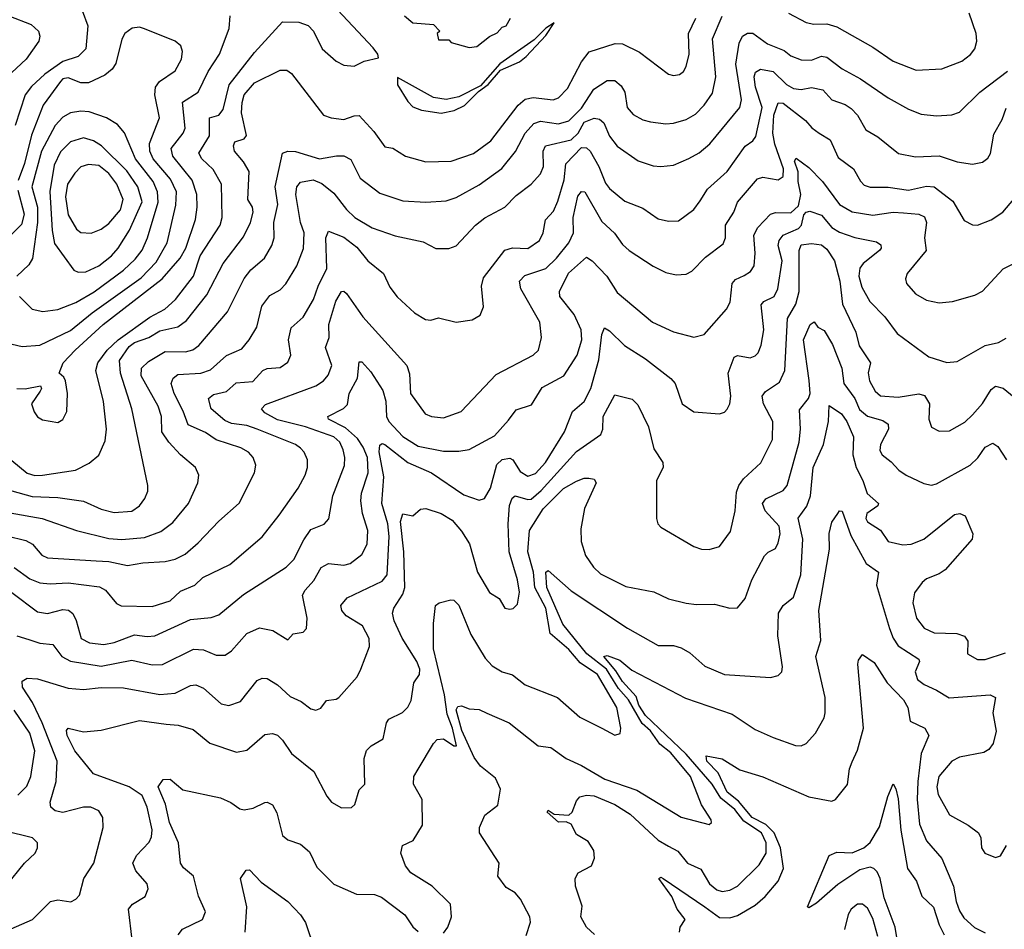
# Model space of a CAD drawing. Extents: x 1308313 to 1441400, y 959662 to 1036319.
# Tile 605 of 656: x 1380796 to 1384650, y 997356 to 1000919. Entities that reach past the tile are written whole.
import ezdxf

# ---------------------------------------------------------------- set-up
doc = ezdxf.new("R2010")
doc.units = 0

msp = doc.modelspace()

# ---------------------------------------------------------------- linework, layer by layer
at = {"layer": '0CON10XD'}
for points in [[(1380855, 999133.4), (1380885, 999134.8), (1381014.8, 999155.2), (1381068.2, 999181.8), (1381105.8, 999214.2), (1381130.4, 999269.6), (1381135.9, 999315), (1381124.3, 999424.3), (1381094.2, 999545), (1381101.6, 999575), (1381138.1, 999625), (1381181.4, 999665), (1381305, 999753.7), (1381364.1, 999785), (1381406.2, 999823.8), (1381475.8, 999915), (1381502.4, 999995), (1381580, 1000115), (1381588.1, 1000145), (1381585.8, 1000275), (1381553.1, 1000333.1), (1381508.2, 1000375), (1381497, 1000397), (1381538.3, 1000465), (1381538.2, 1000535), (1381575, 1000546), (1381592.6, 1000567.4), (1381615.4, 1000664.6), (1381715, 1000790.5), (1381825, 1000910.5), (1381889.1, 1000909.1), (1381925, 1000896.9), (1381946.5, 1000875), (1381980, 1000805), (1382035, 1000757.1), (1382065, 1000741.4), (1382105, 1000737.5), (1382143.6, 1000756.4), (1382200.5, 1000769.5), (1382198.2, 1000785), (1382179.8, 1000809.8), (1381941.2, 1001065)], [(1380753.5, 1000935), (1380840.6, 1000900.6), (1380869.5, 1000875), (1380874.5, 1000855), (1380870.5, 1000835), (1380820.8, 1000765), (1380745.2, 1000694.8)], [(1380758.1, 998988.1), (1380884, 998965), (1381018.7, 998918.7), (1381145, 998886.7), (1381196, 998884), (1381285, 998891.4), (1381347.8, 998915), (1381395, 998950), (1381457.1, 999025), (1381493.5, 999105), (1381496.9, 999135), (1381484.4, 999165), (1381424.8, 999214.8), (1381379.2, 999265), (1381352.6, 999305), (1381350.8, 999365), (1381338.1, 999405), (1381270.9, 999525), (1381273.1, 999555), (1381299.5, 999580.5), (1381365, 999619.8), (1381445, 999618.1), (1381473.3, 999626.7), (1381497.4, 999642.6), (1381609.2, 999775), (1381674, 999906), (1381701, 999939), (1381754.6, 999985), (1381783.2, 1000035), (1381792.5, 1000065), (1381790, 1000125), (1381806.2, 1000195), (1381796.4, 1000265), (1381824, 1000396), (1381845, 1000404.7), (1381875, 1000403.3), (1381970, 1000375), (1382036, 1000386), (1382065, 1000386.8), (1382091.7, 1000371.7), (1382129.1, 1000299.1), (1382205, 1000240.4), (1382295, 1000209.5), (1382385, 1000204.7), (1382465, 1000210), (1382505, 1000222.3), (1382595, 1000273.2), (1382683.5, 1000336.5), (1382737.1, 1000402.9), (1382774.9, 1000475.1), (1382807.8, 1000512.2), (1382835, 1000522.2), (1382905, 1000511), (1382945, 1000523.5), (1382995, 1000573.1), (1383042.7, 1000647.3), (1383095, 1000681.3), (1383125, 1000681.2), (1383149.9, 1000659.9), (1383164.5, 1000635), (1383173.3, 1000575), (1383197.5, 1000547.5), (1383235, 1000527.7), (1383265, 1000519.6), (1383325, 1000511.5), (1383355, 1000513.8), (1383405, 1000528.5), (1383440.6, 1000549.4), (1383475, 1000584.4), (1383508.1, 1000631.9), (1383521.4, 1000695), (1383507.6, 1000845), (1383545, 1000933.5)], [(1381040.8, 1000955), (1381062.9, 1000895), (1381054.6, 1000805), (1381025, 1000775.3), (1380964.5, 1000755.5), (1380893.7, 1000706.3), (1380842, 1000658), (1380817.1, 1000625), (1380777.5, 1000505)], [(1380945, 999341.2), (1380965, 999353.3), (1380980, 999385), (1380982.7, 999455), (1380975.4, 999505.4), (1380969.1, 999519.1), (1380950, 999535), (1380966.5, 999575), (1381012.5, 999625), (1381122.1, 999725), (1381353.5, 999905), (1381423.7, 999985), (1381446, 1000025), (1381483.5, 1000136.5), (1381490.7, 1000185), (1381489.6, 1000235), (1381471.4, 1000291.4), (1381394.8, 1000385), (1381389, 1000415), (1381435.3, 1000475), (1381443.8, 1000495), (1381433.6, 1000596.4), (1381494.8, 1000635.2), (1381533.3, 1000716.7), (1381578.2, 1000785), (1381616.4, 1000885), (1381620, 1000935)], [(1382302.5, 1000935), (1382335, 1000907.5), (1382415, 1000900), (1382440, 1000875), (1382430, 1000865), (1382435, 1000840), (1382475, 1000840), (1382485, 1000830), (1382555, 1000810)], [(1383805, 1000944.5), (1383875, 1000908.2), (1383905, 1000902.1), (1383955, 1000903.4), (1383995, 1000892), (1384135, 1000812.1), (1384215, 1000756.4), (1384305, 1000722.3), (1384405, 1000727.3), (1384483.3, 1000756.7), (1384517.3, 1000782.7), (1384534.4, 1000805), (1384542.2, 1000835), (1384540, 1000865), (1384512.1, 1000945)], [(1381165, 998989.6), (1381235, 998994.6), (1381264.4, 999015), (1381285.9, 999044.1), (1381296.9, 999073.1), (1381297.5, 999095), (1381234.2, 999395), (1381189.8, 999535), (1381187, 999585), (1381225, 999638.8), (1381244.7, 999655), (1381301.2, 999675), (1381345, 999701.3), (1381415, 999716.9), (1381448.2, 999741.8), (1381528.6, 999841.4), (1381591.7, 999965), (1381671.6, 1000068.4), (1381699.3, 1000125), (1381709.7, 1000165), (1381706.7, 1000185), (1381689.2, 1000215), (1381694.7, 1000325), (1381672.1, 1000362.1), (1381636.8, 1000405), (1381633.1, 1000425), (1381638.5, 1000441.5), (1381675, 1000452.3), (1381684.2, 1000465.8), (1381664.4, 1000555), (1381666.2, 1000595), (1381675, 1000624.5), (1381715, 1000672.7), (1381815, 1000721.8), (1381841.2, 1000721.2), (1381859.2, 1000709.3), (1381985.4, 1000545.4), (1382014.7, 1000534.7), (1382065, 1000528.7), (1382105, 1000543.3), (1382125, 1000544.2), (1382181.8, 1000481.8), (1382225, 1000421.1), (1382256, 1000416), (1382305.7, 1000384.3), (1382385, 1000362.9), (1382485.3, 1000364.7), (1382572.7, 1000395), (1382640.4, 1000445), (1382747.1, 1000585), (1382775, 1000608.5), (1382805.3, 1000614.7), (1382884.1, 1000605.9), (1382905, 1000613.1), (1382939.7, 1000650.3), (1382995.2, 1000754.8), (1383025, 1000793.3), (1383126.3, 1000826.3), (1383155.2, 1000825.2), (1383222.1, 1000792.1), (1383335, 1000706.5), (1383355, 1000700.6), (1383378.8, 1000705), (1383393.7, 1000716.3), (1383405, 1000736.7), (1383416.5, 1000785), (1383413.8, 1000865), (1383442.5, 1000925)], [(1382445, 1000552.8), (1382496, 1000564), (1382537.3, 1000582.7), (1382592, 1000638), (1382630, 1000665), (1382678.3, 1000721.7), (1382752.5, 1000755), (1382778.8, 1000775), (1382855, 1000857.5), (1382887.5, 1000907.5), (1382855, 1000886.7), (1382809.3, 1000840.7), (1382675, 1000746.7), (1382600, 1000660), (1382515, 1000616.9), (1382465, 1000607.3), (1382415, 1000614), (1382275, 1000693.3), (1382275, 1000664), (1382315, 1000599.2), (1382335, 1000578.1), (1382368.8, 1000565), (1382445, 1000552.8)], [(1382555, 1000810), (1382585, 1000813.8), (1382635, 1000853.3), (1382665, 1000867.5), (1382685, 1000890), (1382700, 1000895), (1382717.5, 1000925)], [(1380745, 998898), (1380819.6, 998879.6), (1380845.4, 998865), (1380882, 998822), (1380905, 998811.4), (1381095, 998799.8), (1381145, 998797.4), (1381217.9, 998782.1), (1381277.9, 998792.1), (1381365, 998796.7), (1381404, 998806), (1381443.7, 998826.3), (1381495, 998870), (1381575.3, 998954.7), (1381655, 999025.7), (1381714.5, 999145), (1381720, 999175), (1381710, 999205), (1381691.1, 999225), (1381662, 999242), (1381565, 999274.1), (1381522.9, 999302.9), (1381455, 999332), (1381435.7, 999385.7), (1381400.2, 999455), (1381388.7, 999495), (1381396.4, 999515), (1381415, 999529.4), (1381505, 999535.2), (1381542.5, 999547.5), (1381605, 999604.7), (1381665, 999630.8), (1381694.6, 999665), (1381724.7, 999715), (1381743.3, 999796.8), (1381775, 999839.5), (1381815, 999861.2), (1381837.7, 999885), (1381880.8, 999955), (1381907, 1000023), (1381910, 1000085), (1381895.5, 1000125.5), (1381876.1, 1000235), (1381881.1, 1000265), (1381895, 1000282.7), (1381945, 1000291.8), (1381978.4, 1000278.4), (1382025, 1000239.6), (1382075, 1000176.1), (1382107.9, 1000145), (1382175, 1000104.7), (1382265, 1000073.2), (1382375, 1000048.9), (1382425, 1000023.3), (1382475, 1000023.1), (1382505, 1000033.1), (1382580, 1000115), (1382616.6, 1000143.4), (1382695, 1000185.5), (1382739.5, 1000230.5), (1382798.2, 1000275), (1382834.8, 1000315.2), (1382845.7, 1000344.3), (1382845.3, 1000405), (1382854.5, 1000425), (1382955, 1000448.9), (1382982.4, 1000475), (1383005, 1000517.8), (1383045, 1000533.8), (1383065, 1000529.4), (1383082.2, 1000515), (1383105, 1000463.3), (1383135, 1000424.5), (1383216.7, 1000366.7), (1383275, 1000346.7), (1383305, 1000344.4), (1383355, 1000350), (1383415, 1000375.5), (1383455, 1000398.2), (1383497.3, 1000432.7), (1383615.3, 1000575), (1383621, 1000605), (1383599.3, 1000745), (1383612.3, 1000827.7), (1383624.8, 1000855.2), (1383645, 1000866.6), (1383665, 1000866.7), (1383722.5, 1000825), (1383788.8, 1000798.8), (1383815, 1000778), (1383855, 1000762), (1383895, 1000760.9), (1383935, 1000776.5), (1383955, 1000772), (1384015, 1000726.7), (1384087.7, 1000687.7), (1384195, 1000612.9), (1384275, 1000569.1), (1384325, 1000549.1), (1384385, 1000542.7), (1384445, 1000546.7), (1384475, 1000556.9), (1384553.9, 1000636.1), (1384661.9, 1000718.1)], [(1380805, 999639.2), (1380875, 999644.6), (1380995, 999702.6), (1381079.1, 999770.9), (1381271.5, 999908.5), (1381330.3, 999969.7), (1381372.8, 1000045), (1381406.5, 1000193.5), (1381409.4, 1000245), (1381386, 1000295), (1381318.1, 1000375), (1381305.6, 1000405), (1381303.5, 1000435), (1381343.3, 1000535), (1381324.7, 1000625), (1381327.7, 1000655), (1381342.7, 1000677.3), (1381405, 1000719.4), (1381429.2, 1000765), (1381433.6, 1000795), (1381426.6, 1000816.6), (1381404.7, 1000834.7), (1381285, 1000883.5), (1381265, 1000890), (1381236.7, 1000886.7), (1381206.9, 1000865), (1381195, 1000843.3), (1381172.4, 1000747.6), (1381157.5, 1000725), (1381128.5, 1000701.5), (1381065, 1000672.7), (1381035, 1000672.6), (1380985, 1000691.7), (1380965, 1000687.4), (1380955, 1000677.2), (1380887.7, 1000585), (1380842.4, 1000467.6), (1380814.2, 1000355.8), (1380790.4, 1000289.6)], [(1380773.6, 998773.6), (1380835, 998728.9), (1380875, 998713.7), (1380915, 998709.5), (1380985, 998713.8), (1381108, 998698), (1381131.1, 998685), (1381175, 998632.5), (1381193.4, 998623.4), (1381315, 998620.3), (1381385, 998643.4), (1381425, 998681.1), (1381482, 998705), (1381512.5, 998735), (1381617.8, 998785), (1381745, 998893.5), (1381811.9, 998978.1), (1381885.3, 999084.7), (1381912.7, 999135), (1381922.7, 999165), (1381922.5, 999195), (1381910, 999225), (1381895, 999241.5), (1381875, 999255.3), (1381725.1, 999315.1), (1381685, 999330.2), (1381625, 999338.3), (1381599, 999349), (1381545.4, 999395), (1381534.5, 999435), (1381555, 999451.8), (1381605, 999462.8), (1381643.5, 999496.5), (1381708.1, 999501.9), (1381747.1, 999545), (1381765, 999552.5), (1381815, 999557.7), (1381845, 999578.1), (1381857.5, 999605), (1381847.6, 999665), (1381858, 999712), (1381906, 999754), (1381946.4, 999823.6), (1381963.7, 999875), (1381998.4, 999945), (1381994.5, 1000065), (1382005, 1000091.4), (1382065, 1000067.7), (1382115, 1000028.7), (1382159.1, 999975), (1382220, 999925), (1382245, 999872), (1382274, 999834), (1382340.8, 999770.8), (1382384, 999745), (1382405, 999742.2), (1382435, 999751.4), (1382505, 999734.4), (1382566.8, 999743.2), (1382598.3, 999761.7), (1382610.8, 999795), (1382602.9, 999875), (1382611.5, 999908.5), (1382695, 1000016.7), (1382725, 1000026.2), (1382785, 1000023.8), (1382830.4, 1000055), (1382845.3, 1000085), (1382854, 1000136), (1382885, 1000170), (1382901.7, 1000208.3), (1382927.5, 1000292.5), (1382933.3, 1000355), (1382995, 1000418.9), (1383015, 1000417.1), (1383028.4, 1000405), (1383063.4, 1000345), (1383089.3, 1000279.3), (1383105, 1000258.2), (1383165, 1000208.9), (1383235, 1000181.1), (1383295, 1000140), (1383335, 1000130.5), (1383375, 1000131.4), (1383435, 1000175.8), (1383459.9, 1000210.1), (1383488.5, 1000255), (1383565.2, 1000324.8), (1383635, 1000424.5), (1383665, 1000445.5), (1383677.5, 1000462.5), (1383702, 1000575), (1383675.8, 1000655), (1383670.7, 1000695), (1383676, 1000714), (1383695, 1000726.1), (1383745, 1000716.9), (1383797.3, 1000665), (1383825, 1000649.3), (1383855, 1000646.4), (1383895, 1000654.1), (1383940, 1000645), (1383975, 1000605.4), (1384026.7, 1000586.7), (1384051, 1000571), (1384075.8, 1000545.8), (1384107.7, 1000487.7), (1384155, 1000460), (1384236.2, 1000395), (1384301.9, 1000381.9), (1384395, 1000386.6), (1384465, 1000362.3), (1384525, 1000353.6), (1384565, 1000361.9), (1384585, 1000377.1), (1384595.3, 1000394.7), (1384608.7, 1000471.3), (1384641.9, 1000528.1), (1384657.5, 1000572.5)], [(1380765, 998675.3), (1380865, 998600), (1380905, 998594.1), (1380965, 998609.4), (1380987, 998607), (1381003.4, 998593.4), (1381016.3, 998566.3), (1381036.4, 998495), (1381068.5, 998478.5), (1381125, 998471.6), (1381165, 998479.3), (1381245, 998509.5), (1381295, 998503.1), (1381325, 998506.4), (1381465, 998569.5), (1381545, 998577.6), (1381575, 998587.7), (1381672.2, 998667.8), (1381839.5, 998775), (1381869.5, 998805), (1381908.2, 998881.8), (1381935, 998922.1), (1381987.1, 998942.9), (1382005.4, 998964.6), (1382022.2, 999055), (1382067, 999173), (1382068.6, 999205), (1382061.9, 999235), (1382048.6, 999265), (1382026.1, 999286.1), (1381915, 999324.9), (1381805, 999351.8), (1381755, 999379.7), (1381742.7, 999395), (1381758.5, 999411.5), (1381955.2, 999484.8), (1381985, 999504.6), (1382003.4, 999526.6), (1382017.6, 999565), (1381993.1, 999635), (1382007.1, 999675), (1382005.7, 999725), (1382033.1, 999816.9), (1382055, 999854.4), (1382065, 999856.7), (1382075, 999847.5), (1382138.8, 999755), (1382175, 999715.4), (1382311.1, 999565), (1382322.2, 999532.2), (1382325.6, 999455), (1382383.1, 999375), (1382407.5, 999365), (1382455, 999360), (1382524.3, 999385), (1382660.6, 999529.4), (1382806, 999605), (1382827.1, 999625), (1382838.2, 999675), (1382832.2, 999735), (1382757.6, 999865), (1382752.5, 999895), (1382773.2, 999916.8), (1382855.5, 999944.5), (1382896.8, 999985), (1382945, 1000045.3), (1382963.8, 1000085), (1382962.6, 1000145), (1382981.2, 1000228.8), (1382995, 1000246.1), (1383008.1, 1000245), (1383075, 1000128.7), (1383123.5, 1000083.5), (1383155, 1000039.5), (1383181.1, 1000015), (1383275, 999954.5), (1383325, 999929.5), (1383365, 999920), (1383405, 999923.1), (1383427.5, 999935), (1383480.9, 999989.1), (1383548.9, 1000041.1), (1383558, 1000065), (1383558.8, 1000115), (1383590.7, 1000165), (1383605.5, 1000205), (1383683.9, 1000296.1), (1383705, 1000303.2), (1383765, 1000292.7), (1383784.4, 1000305), (1383785.2, 1000335), (1383751.5, 1000431.5), (1383743.7, 1000475), (1383747.7, 1000545), (1383765, 1000594.3), (1383785, 1000592.9), (1383871.8, 1000525), (1383896.1, 1000496.1), (1383924.8, 1000474.8), (1383968.5, 1000448.5), (1383999.9, 1000379.9), (1384060, 1000335), (1384086.5, 1000286.5), (1384101.5, 1000271.5), (1384125, 1000262.8), (1384195, 1000263.2), (1384275, 1000251.4), (1384345, 1000267.1), (1384375, 1000264.1), (1384449.1, 1000209.1), (1384493.1, 1000133.1), (1384525, 1000115.7), (1384545, 1000114.4), (1384598.8, 1000135), (1384643.9, 1000166.1), (1384722.4, 1000257.6)], [(1380886.3, 999776.3), (1380945, 999784.7), (1381015, 999811.1), (1381086.8, 999853.2), (1381201.7, 999938.3), (1381248.2, 999981.8), (1381275, 1000016.9), (1381296.5, 1000065), (1381337.5, 1000205), (1381335.8, 1000245), (1381318.3, 1000285), (1381249.7, 1000375), (1381206.2, 1000476.2), (1381179.2, 1000509.3), (1381135.3, 1000535.3), (1381068.1, 1000558.1), (1381035, 1000561.4), (1380995, 1000555.2), (1380965, 1000538.1), (1380935, 1000505.3), (1380881.7, 1000405), (1380843.8, 1000265), (1380866, 1000185), (1380865.7, 1000125), (1380845.7, 999984.3), (1380831.1, 999958.9), (1380784.2, 999915)], [(1381025, 999930), (1381055, 999932.3), (1381105, 999955.4), (1381154.6, 999995), (1381181.2, 1000025), (1381225.4, 1000094.6), (1381275.5, 1000205.5), (1381258.8, 1000265), (1381215, 1000327), (1381115.5, 1000425.5), (1381084.8, 1000444.8), (1381045, 1000456.8), (1380995, 1000441.4), (1380955, 1000401.5), (1380931, 1000349), (1380914.1, 1000245.9), (1380923.4, 1000093.4), (1380932.5, 1000042.5), (1381008, 999938), (1381025, 999930)], [(1380785, 998506.5), (1380832.1, 998492.1), (1380875, 998476.7), (1380925, 998472.7), (1380960.7, 998425), (1380995, 998406.5), (1381115, 998387.5), (1381235, 998410.2), (1381315, 998392.9), (1381355, 998393.4), (1381476.5, 998453.5), (1381515, 998450.6), (1381565, 998430.9), (1381599.8, 998430.2), (1381625, 998446.9), (1381685, 998515.5), (1381735, 998536.8), (1381786.5, 998526.5), (1381845, 998490), (1381865.7, 998514.3), (1381905, 998520.8), (1381918.6, 998535), (1381921.5, 998575), (1381903.2, 998665), (1381913.6, 998685), (1381947.7, 998722.3), (1381975.8, 998774.3), (1382005, 998790), (1382065, 998783.2), (1382090, 998790), (1382135, 998824.4), (1382155.9, 998865), (1382158, 998918), (1382137.7, 998985), (1382131.7, 999035), (1382134.2, 999065), (1382160.4, 999145), (1382156.7, 999205), (1382140.6, 999245), (1382118.5, 999278.5), (1382070.7, 999320.7), (1382004.4, 999355), (1382002.5, 999365), (1382063.5, 999396.5), (1382078.4, 999411.6), (1382085.3, 999455), (1382117.6, 999515), (1382125, 999579.2), (1382135, 999579.4), (1382169.8, 999539.8), (1382217, 999467), (1382228.6, 999425), (1382232.3, 999365), (1382240.2, 999345), (1382295, 999286.7), (1382355, 999248.8), (1382455, 999229.2), (1382515, 999228.7), (1382554.7, 999235.3), (1382655, 999289.6), (1382709.7, 999350.3), (1382739.2, 999390.8), (1382798.9, 999411.1), (1382841, 999479), (1382925.2, 999524.8), (1382978.4, 999605), (1382996.3, 999665), (1382993.1, 999705), (1382966.9, 999765), (1382910, 999835), (1382908.2, 999855), (1382943.5, 999926.5), (1383015, 999989.2), (1383037.1, 999975), (1383093.6, 999915), (1383135, 999851.1), (1383272.9, 999735), (1383355, 999696.7), (1383435, 999675.6), (1383475, 999685.8), (1383563.1, 999785), (1383577.1, 999812.9), (1383585, 999885.7), (1383598.1, 999901.9), (1383632, 999918), (1383656.6, 999933.4), (1383670.4, 999955), (1383675.3, 1000004.7), (1383669.7, 1000075), (1383684.7, 1000105), (1383735, 1000157.5), (1383755, 1000163.9), (1383815, 1000163.5), (1383845, 1000190.6), (1383853.1, 1000235), (1383843.1, 1000285), (1383843.3, 1000323.3), (1383828.7, 1000365), (1383835, 1000376.7), (1383885, 1000340.9), (1383938.8, 1000285), (1384005, 1000195.4), (1384055, 1000167.3), (1384135, 1000154.3), (1384214.8, 1000165.2), (1384255, 1000163.4), (1384315, 1000157.5), (1384337.1, 1000147.1), (1384345.3, 1000125), (1384338.2, 1000065), (1384343.6, 1000015), (1384269.4, 999925), (1384262.9, 999905), (1384266.6, 999886.6), (1384302.9, 999845), (1384345, 999820.5), (1384395, 999810.9), (1384446.7, 999815), (1384535, 999840), (1384565, 999856.7), (1384645.9, 999944.1), (1384685, 999962.7)], [(1381075, 1000082.9), (1381115, 1000098.4), (1381145, 1000120.7), (1381190.2, 1000175), (1381200.7, 1000215), (1381175.5, 1000275), (1381145, 1000316.7), (1381105, 1000347.9), (1381065, 1000352.1), (1381035, 1000343.3), (1381011.3, 1000318.7), (1380982.7, 1000275), (1380974.5, 1000225), (1380986.2, 1000155), (1381018.7, 1000098.7), (1381035.8, 1000085.8), (1381075, 1000082.9)], [(1380787.9, 1000252.1), (1380812.7, 1000157.3), (1380803.2, 1000116.8), (1380762.9, 1000077.1)], [(1380762.2, 997357.8), (1380845.8, 997394.3), (1380916.2, 997465), (1380945, 997471.5), (1380995.6, 997464.4), (1381015, 997474), (1381029.3, 997490.7), (1381047.5, 997555), (1381086.5, 997615), (1381122.2, 997755), (1381121.4, 997795), (1381105, 997820), (1381074.6, 997834.6), (1381045, 997835.4), (1380965, 997813.6), (1380935, 997820), (1380917.8, 997835), (1380915.5, 997855), (1380938.8, 997935), (1380942.7, 998015), (1380883.9, 998165), (1380846, 998245), (1380806.8, 998305), (1380805, 998328), (1380825, 998340.8), (1380865, 998337.2), (1380985, 998301.5), (1381045, 998296), (1381115, 998303.8), (1381202.2, 998302.2), (1381345, 998276.4), (1381405, 998280.9), (1381465, 998311.1), (1381485, 998314.6), (1381515, 998300.4), (1381585, 998240), (1381615, 998232.5), (1381660.7, 998249.3), (1381725, 998331.1), (1381745, 998340), (1381765, 998339.5), (1381804.7, 998314.7), (1381855, 998267.8), (1381898.2, 998248.2), (1381935, 998220), (1381955, 998214.6), (1381975, 998222.9), (1381996.8, 998253.2), (1382035, 998257.5), (1382045, 998264.2), (1382117.1, 998345), (1382131.4, 998375), (1382165.4, 998464.6), (1382163.5, 998495), (1382137.5, 998545), (1382073.5, 998585), (1382057.3, 998605), (1382053.3, 998625), (1382078.1, 998655), (1382215, 998720.6), (1382234.4, 998745.6), (1382241.5, 998895), (1382236.6, 998945), (1382212.8, 999025), (1382221.6, 999128.4), (1382203.3, 999226.7), (1382205, 999252.9), (1382215, 999258.9), (1382225, 999255.3), (1382315, 999184.4), (1382408.2, 999145), (1382535, 999058.5), (1382595, 999037.1), (1382615, 999044.3), (1382638.8, 999085), (1382663, 999177), (1382685, 999197.3), (1382715, 999201.8), (1382726.4, 999195), (1382755, 999149.1), (1382785, 999131.6), (1382815, 999142.5), (1382853.7, 999185), (1382928.2, 999305), (1382959.1, 999385), (1383005.5, 999424.5), (1383031.4, 999475), (1383062.9, 999587.1), (1383074.2, 999685.8), (1383085, 999712), (1383105, 999701.2), (1383163, 999643), (1383245, 999590.8), (1383345, 999513.5), (1383361.5, 999495), (1383389.2, 999415), (1383435, 999382.9), (1383535, 999375.8), (1383555, 999382), (1383565, 999393.8), (1383575.6, 999415), (1383580, 999445), (1383569.7, 999535), (1383592.5, 999597.5), (1383605.6, 999604.4), (1383655.4, 999594.6), (1383675, 999602.2), (1383686.2, 999615), (1383698, 999645), (1383708.4, 999705), (1383697.6, 999802.4), (1383708.1, 999815), (1383749.6, 999835), (1383763.7, 999865), (1383780.6, 999975), (1383765.2, 1000035), (1383768.6, 1000055), (1383784.1, 1000075.9), (1383845, 1000101), (1383855.7, 1000115), (1383865.7, 1000155), (1383875, 1000165.4), (1383888.9, 1000168.9), (1383935, 1000154.1), (1383975, 1000105.8), (1384005, 1000087.1), (1384065, 1000066.2), (1384149.2, 1000049.2), (1384167.1, 1000037.1), (1384168.5, 1000025), (1384162.1, 1000015), (1384097.2, 999965), (1384084.1, 999945.9), (1384081.2, 999915), (1384092.1, 999872.1), (1384123.2, 999815), (1384181.8, 999755), (1384230.7, 999690.7), (1384355, 999598.9), (1384425, 999576.7), (1384465, 999580.6), (1384575, 999643.5), (1384626.7, 999655), (1384657.8, 999672.2)], [(1382292.5, 998497.5), (1382261.4, 998565), (1382255.4, 998595), (1382260, 998615), (1382295, 998669.2), (1382303.8, 998695), (1382299.2, 998835), (1382286.3, 998953.7), (1382295, 998984), (1382334.1, 998975.9), (1382365, 999002.5), (1382385, 999004.4), (1382445, 998984.6), (1382488.5, 998958.5), (1382525.7, 998915.7), (1382556.8, 998866.8), (1382587.8, 998755), (1382635, 998676), (1382672.6, 998652.6), (1382695, 998614.3), (1382715, 998610), (1382727, 998613), (1382745, 998630), (1382752.5, 998677.5), (1382744.6, 998725), (1382711.9, 998835), (1382708, 998945), (1382713, 999017), (1382723.2, 999045), (1382735, 999053.8), (1382785, 999039.8), (1382798.5, 999041.5), (1382837.4, 999075), (1382975, 999228.2), (1383070, 999295), (1383078, 999315), (1383079.5, 999365), (1383125, 999450), (1383193, 999433), (1383215, 999411.4), (1383256.6, 999325), (1383278.1, 999238.1), (1383312.9, 999185), (1383314.3, 999165), (1383288.1, 999115), (1383288.8, 998965), (1383293.8, 998945), (1383305, 998931.2), (1383435, 998856), (1383465, 998845.8), (1383495, 998844.2), (1383535, 998855.8), (1383578.5, 998915), (1383596.9, 998995), (1383601.7, 999068.3), (1383610.7, 999095), (1383629.1, 999120.9), (1383696.7, 999183.3), (1383742.7, 999275), (1383744, 999345), (1383707.6, 999415), (1383702.5, 999445), (1383715, 999463.5), (1383770, 999500), (1383790.6, 999545), (1383801.1, 999748.9), (1383833.5, 999805), (1383847.4, 999855), (1383847.4, 1000015), (1383855, 1000037.6), (1383895, 1000042.5), (1383935, 1000037.2), (1383955, 1000020), (1383985.5, 999975), (1384006.6, 999895), (1384016.6, 999805), (1384069.3, 999695), (1384082.3, 999642.3), (1384126.8, 999575), (1384116.6, 999536.6), (1384122.7, 999505), (1384145, 999464.5), (1384165, 999446.1), (1384235, 999440.5), (1384315, 999454), (1384337.2, 999447.2), (1384356.9, 999415), (1384354.6, 999354.6), (1384365, 999323.8), (1384395, 999307.1), (1384435, 999309.2), (1384495, 999343.3), (1384525, 999371.5), (1384565, 999416.7), (1384599.1, 999470.9), (1384615, 999483.5), (1384645, 999476.4), (1384725, 999411.4)], [(1380795.6, 999835), (1380845, 999785.5), (1380886.3, 999776.3)], [(1382355, 997984.2), (1382415, 998084.2), (1382430.6, 998099.4), (1382455, 998102.2), (1382495, 998075.6), (1382505.4, 998075), (1382490.3, 998145), (1382469.1, 998199.1), (1382458.5, 998275), (1382415.6, 998455), (1382415.8, 998554.2), (1382423.3, 998625), (1382437.5, 998635), (1382483.2, 998646.8), (1382495.5, 998645.5), (1382515, 998626), (1382561.8, 998511.8), (1382618.1, 998418.1), (1382645, 998389.1), (1382685, 998365.6), (1382725, 998353.3), (1382775, 998314.5), (1382901.2, 998265), (1382987.8, 998187.8), (1383075, 998144.3), (1383125, 998116.7), (1383146.1, 998123.9), (1383149.2, 998145), (1383133.4, 998225), (1383058.1, 998355), (1382989.9, 998399.9), (1382945, 998453.1), (1382872.5, 998515), (1382855.8, 998614.2), (1382812.5, 998695), (1382807.5, 998755), (1382785.5, 998835), (1382791.2, 998918.8), (1382845, 999003.3), (1382925, 999083.3), (1382975, 999112.2), (1383005, 999124.2), (1383023.9, 999123.9), (1383045, 999119.2), (1383052.5, 999105), (1383006.7, 999005), (1382992.1, 998925), (1382993.8, 998875), (1383010.8, 998820.8), (1383041.5, 998775), (1383068.9, 998748.9), (1383169.1, 998699.1), (1383277.8, 998677.8), (1383335, 998651.5), (1383405, 998633.6), (1383445, 998628.2), (1383515, 998630), (1383575.8, 998614.2), (1383605, 998616), (1383635, 998652), (1383661.1, 998725), (1383711.2, 998818.8), (1383725, 998833.1), (1383755, 998848), (1383765, 998870), (1383772.8, 998905), (1383768.6, 998935), (1383714.2, 998995), (1383703.5, 999025), (1383716.7, 999043.2), (1383785, 999074.7), (1383799.7, 999095), (1383847.3, 999265), (1383852.6, 999315), (1383848.9, 999391.1), (1383883.8, 999436.2), (1383890.5, 999455), (1383885.6, 999505.6), (1383863.5, 999665), (1383889.6, 999725), (1383905.5, 999735.5), (1383920, 999715), (1383945, 999702.5), (1383977.4, 999647.4), (1384013.9, 999553.9), (1384021.5, 999495), (1384065.2, 999435), (1384082.6, 999392.6), (1384115, 999366.1), (1384175, 999349.7), (1384195.4, 999335), (1384197.3, 999315), (1384165.4, 999255), (1384162.6, 999232.6), (1384171.9, 999215), (1384207.7, 999187.7), (1384236.9, 999155), (1384265.8, 999135), (1384335, 999102.7), (1384365, 999096.5), (1384385, 999100.9), (1384516, 999174), (1384546.3, 999203.7), (1384575, 999244.5), (1384605, 999261.1), (1384625, 999248.1), (1384658.9, 999195)], [(1380744.2, 999654.2), (1380805, 999639.2)], [(1380785, 999474.7), (1380816.9, 999473.1), (1380877.5, 999485), (1380881.2, 999475), (1380876.2, 999465), (1380841.4, 999415), (1380853, 999383), (1380865, 999363.8), (1380885, 999352), (1380945, 999341.2)], [(1382778.3, 997331.7), (1382795.8, 997385), (1382792.5, 997405), (1382756.5, 997475), (1382735, 997499.5), (1382700, 997520), (1382667.5, 997565), (1382673.3, 997615), (1382596, 997735), (1382596, 997755), (1382616.8, 997803.2), (1382667.5, 997842.5), (1382677.8, 997905), (1382658.3, 997948.3), (1382600, 997995), (1382575, 998030), (1382526.2, 998135), (1382504.4, 998215.6), (1382510.6, 998229.4), (1382525, 998232.3), (1382555, 998220), (1382595, 998216.9), (1382625, 998203.1), (1382711.4, 998165), (1382825, 998075.7), (1382875, 998068.2), (1382935, 998025.3), (1382995, 997998.2), (1383086.5, 997945), (1383211.5, 997901.5), (1383385, 997795.5), (1383495, 997766.7), (1383503.3, 997775), (1383502, 997785), (1383464.2, 997844.3), (1383422.1, 997955), (1383345, 998047.1), (1383301.4, 998081.4), (1383265, 998134.5), (1383232.4, 998162.4), (1383179, 998255), (1383139.3, 998299.3), (1383120.5, 998330.5), (1383092.4, 998375), (1383016, 998435), (1382921.6, 998551.6), (1382859, 998695), (1382854.8, 998755.2), (1382865, 998762.5), (1382955, 998682), (1383175, 998535.5), (1383295, 998468.5), (1383355, 998467.9), (1383385, 998459.1), (1383419.2, 998439.2), (1383477.6, 998387.6), (1383555, 998354.4), (1383735, 998343.1), (1383765, 998350), (1383778.6, 998365), (1383782.2, 998385), (1383764.1, 998505.9), (1383765.5, 998595), (1383784.2, 998625), (1383825, 998657.1), (1383853.9, 998745), (1383861.6, 998885), (1383842.7, 998967.3), (1383876.7, 999013.3), (1383890.9, 999055), (1383901.9, 999165), (1383941.6, 999255), (1383962.3, 999345), (1383965, 999408.8), (1384013.3, 999375), (1384033, 999345), (1384059.2, 999285), (1384056.9, 999215), (1384069.6, 999165), (1384095.8, 999115), (1384113.3, 999063.3), (1384158, 999025), (1384155.4, 999014.6), (1384112.5, 998985), (1384107.5, 998965), (1384115, 998953.1), (1384165, 998920), (1384195.9, 998875.9), (1384253, 998863), (1384285, 998865.3), (1384335, 998884.7), (1384455, 998981.8), (1384475.8, 998985.8), (1384496.6, 998976.6), (1384526.9, 998905), (1384524.3, 998885), (1384418.6, 998765), (1384395, 998748.9), (1384345, 998728.9), (1384328.8, 998715), (1384298.9, 998675), (1384292.2, 998635), (1384306.7, 998575), (1384336.6, 998536.6), (1384375, 998517.5), (1384464.6, 998514.6), (1384493.8, 998505), (1384506.9, 998485), (1384506, 998435), (1384545, 998413.1), (1384575, 998413.6), (1384655, 998438.8)], [(1380765, 999192.5), (1380825, 999143.1), (1380855, 999133.4)], [(1380765, 999074.3), (1380845, 999052), (1380945, 999048.4), (1381045, 999033.1), (1381115, 999001.8), (1381165, 998989.6)], [(1383046.4, 997336.4), (1383014.1, 997365), (1382992.3, 997405), (1382997.3, 997447.3), (1382972, 997525), (1382970, 997555), (1382981.8, 997578.2), (1383034.4, 997605.6), (1383045.7, 997635), (1383043.1, 997665), (1383020.6, 997700.6), (1382975, 997728.1), (1382955, 997768.4), (1382935, 997777.9), (1382905, 997776.2), (1382860, 997815), (1382865, 997823.8), (1382888.1, 997808.1), (1382945, 997803.3), (1382958.1, 997815), (1382975, 997859.2), (1382988.6, 997875), (1383015, 997881.4), (1383045, 997879), (1383125, 997845.7), (1383185, 997808), (1383295, 997706.2), (1383335, 997681.9), (1383372.4, 997662.4), (1383409.5, 997615), (1383462.3, 997592.3), (1383496.2, 997535), (1383525, 997511.3), (1383545.9, 997504.1), (1383575, 997510), (1383605, 997526.1), (1383690.9, 997609.1), (1383717.4, 997655), (1383718.3, 997695), (1383699.8, 997735), (1383629.9, 997779.9), (1383595, 997826.4), (1383540.7, 997870.7), (1383506.2, 997925), (1383405, 998041.9), (1383245, 998193.7), (1383219.4, 998235), (1383208.8, 998268.8), (1383155, 998327.2), (1383129.4, 998369.4), (1383082.9, 998425), (1383095, 998429.4), (1383145, 998410.2), (1383191.8, 998371.8), (1383402.4, 998262.4), (1383585, 998198.7), (1383675, 998138.8), (1383745, 998107.3), (1383833, 998077), (1383855, 998075.6), (1383875, 998084.4), (1383911.5, 998125), (1383944.5, 998185), (1383948.8, 998205), (1383948.5, 998265), (1383912.2, 998425), (1383931.9, 998488.1), (1383924.2, 998605), (1383965.4, 998845), (1383965, 998907.5), (1383975, 998951.2), (1383998.1, 998985)], [(1383998.1, 998985), (1384005, 998996), (1384015, 998994), (1384048.6, 998898.6), (1384109, 998789), (1384158.1, 998755), (1384149.5, 998705), (1384200.4, 998535), (1384215, 998496.9), (1384235, 998467.1), (1384315.5, 998415), (1384317.5, 998405), (1384301.2, 998365), (1384310, 998335), (1384335.7, 998315), (1384385, 998293.8), (1384433.7, 998263.7), (1384595, 998275.3), (1384616, 998265), (1384605.5, 998205), (1384618, 998132), (1384606.2, 998083.8), (1384588.9, 998061.1), (1384570.5, 998049.5), (1384475, 998031.3), (1384445, 998015.5), (1384393.8, 997955), (1384386.3, 997915), (1384391.4, 997885), (1384435.3, 997805.3), (1384508.6, 997765), (1384549.4, 997735), (1384558.5, 997715), (1384560.6, 997675), (1384574, 997655), (1384615, 997638), (1384635, 997644), (1384658.1, 997685)], [(1381236.5, 997315), (1381221.1, 997435), (1381237.5, 997455), (1381286.9, 997485), (1381298.5, 997515), (1381294.4, 997535), (1381250.8, 997585), (1381238.8, 997615), (1381253.6, 997645), (1381302.4, 997697.6), (1381311.8, 997718.2), (1381314, 997746), (1381294.4, 997835), (1381275, 997880.5), (1381225, 997914), (1381084.4, 997965), (1381012, 998055), (1380982.3, 998115), (1380978.6, 998135), (1380985, 998144), (1381045, 998130), (1381115, 998136.4), (1381265, 998174.6), (1381369.8, 998160.2), (1381416, 998156), (1381475, 998139.5), (1381540, 998085), (1381645, 998050.5), (1381685, 998057.8), (1381755, 998119.5), (1381785, 998123.3), (1381805, 998116.7), (1381825, 998097.5), (1381859.4, 998045), (1381946.7, 997975), (1381997.6, 997877.6), (1382016, 997855), (1382055, 997831.9), (1382095, 997834), (1382107.5, 997845), (1382125, 997903.3), (1382147.1, 997925), (1382143.8, 998025), (1382153.3, 998056.7), (1382172, 998075), (1382218, 998102), (1382231.1, 998165), (1382240.9, 998179.1), (1382293.7, 998206.3), (1382315, 998226), (1382327.6, 998252.4), (1382338.5, 998321.5), (1382360.8, 998355), (1382362.2, 998375), (1382350.8, 998405), (1382292.5, 998497.5)], [(1383378.8, 997345), (1383381.2, 997365), (1383401.2, 997395), (1383368.8, 997435), (1383348.6, 997485), (1383297.5, 997555), (1383305, 997560.6), (1383315, 997556), (1383478.2, 997445), (1383535, 997402.2), (1383575, 997401.8), (1383605, 997411.1), (1383675, 997450.9), (1383714.3, 997485), (1383765.2, 997545), (1383786.3, 997595), (1383774.1, 997675), (1383749.1, 997735), (1383716.7, 997766.7), (1383663.3, 997795), (1383608.9, 997858.9), (1383565, 997894.1), (1383529.4, 997969.4), (1383485.7, 998015), (1383483.6, 998036.4), (1383545, 998024.2), (1383615, 997980.6), (1383705, 997953.6), (1383885, 997875.5), (1383975, 997858.6), (1383989.2, 997865), (1384035.9, 997924.1), (1384044.4, 997985), (1384055, 998012), (1384075, 998058.8), (1384098.7, 998145), (1384076.7, 998395), (1384078.9, 998411.1), (1384095, 998432.5), (1384141.2, 998401.2), (1384191.4, 998321.4), (1384255, 998255.5), (1384272.7, 998225), (1384281.9, 998171.9), (1384339.2, 998145), (1384354.4, 998115), (1384324.7, 998045.3), (1384311.9, 997935), (1384308.6, 997865), (1384318.5, 997768.5), (1384345, 997703.1), (1384405, 997633.8), (1384451.1, 997525), (1384461.3, 997465), (1384475, 997428.6), (1384492, 997402), (1384533.9, 997363.9), (1384575, 997342.7)], [(1380788.7, 997881.3), (1380823.4, 997916.6), (1380839.4, 997955), (1380854.8, 998055), (1380835.2, 998125), (1380773.8, 998215)], [(1382455, 997341.2), (1382472, 997365), (1382486, 997405), (1382482, 997455), (1382410.8, 997525), (1382327.1, 997577.1), (1382306.5, 997605), (1382288.2, 997655), (1382294.6, 997685.4), (1382335.6, 997704.4), (1382373.1, 997765), (1382371.5, 997865), (1382336.7, 997925), (1382338.9, 997955), (1382355, 997984.2)], [(1381415.6, 997334.4), (1381432.6, 997357.4), (1381511.2, 997395), (1381522.5, 997425), (1381496.1, 997486.1), (1381476.2, 997565), (1381436.8, 997596.8), (1381425.5, 997615), (1381417.1, 997695), (1381382.7, 997775), (1381366.2, 997846.2), (1381338, 997915), (1381357.1, 997942.9), (1381385, 997944.4), (1381435, 997903.3), (1381581.4, 997871.4), (1381622.8, 997852.8), (1381658, 997828), (1381675, 997824.5), (1381709.2, 997830.8), (1381755, 997852.9), (1381765, 997854.2), (1381785, 997844), (1381802.4, 997812.4), (1381825, 997724.3), (1381845, 997707.5), (1381895, 997690), (1381929.8, 997659.8), (1381959.5, 997599.5), (1382025, 997533.1), (1382114.3, 997494.3), (1382185, 997492.2), (1382212.5, 997482.5), (1382303.6, 997413.6), (1382335, 997366), (1382355, 997347.5)], [(1384236.1, 997285), (1384222.7, 997365), (1384179.7, 997479.7), (1384163.9, 997555), (1384152, 997582), (1384139.5, 997595), (1384125, 997599.3), (1384085, 997589.4), (1383998.3, 997531.7), (1383915, 997458.9), (1383885, 997441.2), (1383880, 997445), (1383964.7, 997645), (1383995, 997659.3), (1384055, 997656.5), (1384099.5, 997675), (1384125, 997696.4), (1384162.1, 997757.9), (1384193.6, 997876.4), (1384215, 997926.7), (1384225, 997906.7), (1384235, 997867.5), (1384245.5, 997745), (1384271.6, 997595), (1384306, 997545), (1384326.9, 997486.9), (1384372.6, 997442.6), (1384394.6, 997374.6), (1384414.9, 997334.9)], [(1380743.5, 997526.5), (1380814, 997616), (1380856, 997655), (1380866, 997675), (1380865.8, 997695), (1380846, 997715), (1380735, 997741.9)], [(1381678.5, 997345), (1381684.5, 997445), (1381660.6, 997555), (1381682, 997588), (1381695, 997590), (1381740.7, 997540.7), (1381845, 997465.6), (1381895, 997412.9), (1381915, 997383.8), (1381951.5, 997275)], [(1384155, 997328.8), (1384135, 997399.2), (1384115, 997439.4), (1384095, 997454.5), (1384075, 997454.4), (1384050, 997435), (1384039.2, 997415), (1384024.7, 997355.3)]]:
    msp.add_lwpolyline(points, dxfattribs=at)

doc.saveas('drawing.dxf')
